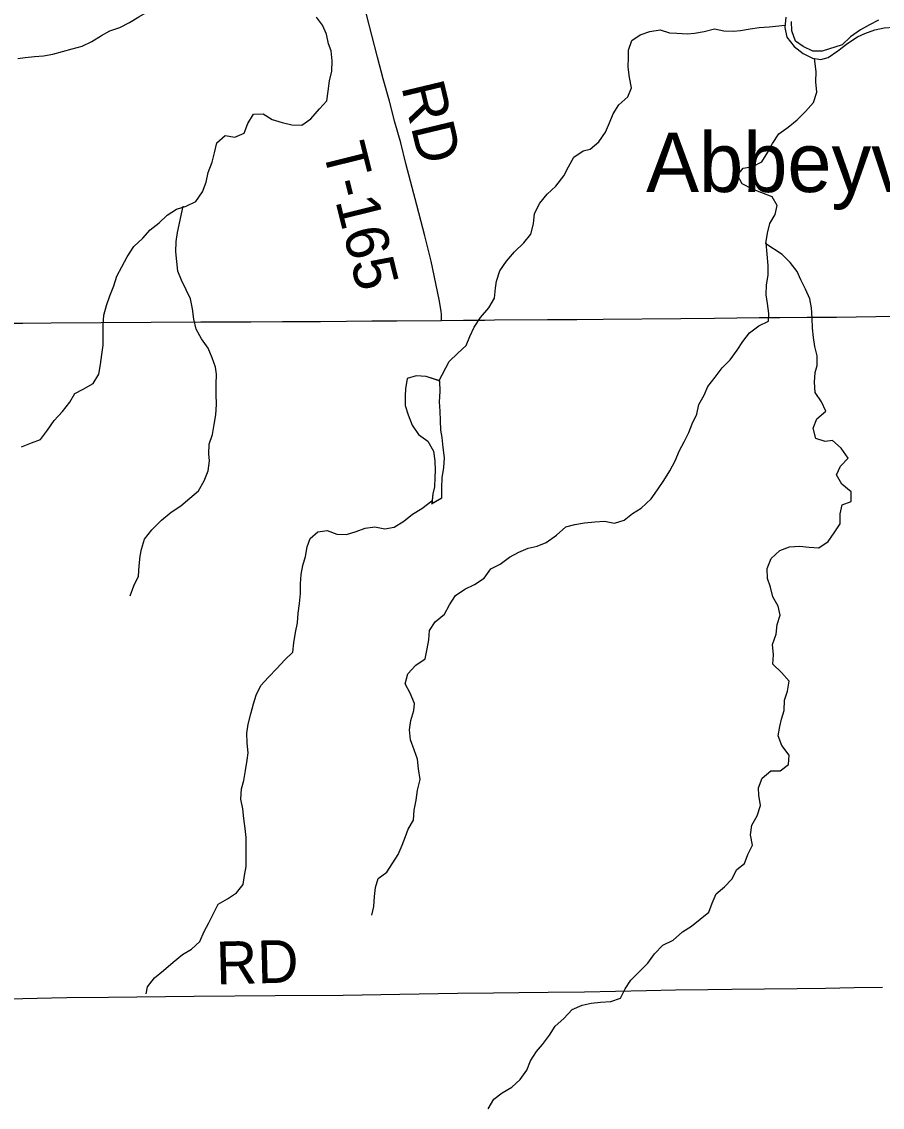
# Model space of a CAD drawing. Extents: x 0 to 34, y 0 to 22.
# Drawn here: x 3.305 to 3.877, y 17.083 to 17.804 of the extents above; entities that cross this region are included whole.
import ezdxf

# ---------------------------------------------------------------- set-up
doc = ezdxf.new("R2010")
doc.units = 0
for name, color, linetype in [('GM_X_County_Road', 7, 'Continuous'), ('GM_X_County_Road_Text', 7, 'Continuous'), ('GM_X_Major_River', 7, 'Continuous'), ('GM_X_Minor_Lake', 7, 'Continuous'), ('GM_X_Minor_River', 7, 'Continuous'), ('GM_X_Township_Road', 7, 'Continuous'), ('GM_X_Township_Road_Text', 7, 'Continuous'), ('GM_X_Unincorporated_Text', 7, 'Continuous')]:
    doc.layers.add(name, color=color, linetype=linetype)

msp = doc.modelspace()

# ---------------------------------------------------------------- linework, layer by layer
at = {"layer": 'GM_X_County_Road'}
msp.add_lwpolyline([(3.26482, 17.15479), (3.30581, 17.15504), (3.32473, 17.15538), (3.335, 17.15555), (3.36284, 17.15589), (3.38168, 17.15606), (3.4197, 17.1564), (3.47367, 17.15699), (3.51891, 17.15725), (3.55659, 17.15792), (3.59495, 17.15843), (3.61888, 17.15869), (3.63568, 17.15886), (3.6552, 17.15911), (3.67939, 17.15945), (3.72047, 17.1603), (3.73973, 17.16064), (3.76143, 17.16096), (3.77736, 17.16104), (3.82074, 17.16165), (3.83968, 17.16191), (3.85863, 17.16217), (3.87758, 17.16244)], dxfattribs=at)
at = {"layer": 'GM_X_Major_River'}
for points in [[(3.81326, 17.80723), (3.81265, 17.80039), (3.81395, 17.79391), (3.81867, 17.7878), (3.82472, 17.7832), (3.83098, 17.77993), (3.83648, 17.77914), (3.84142, 17.78045), (3.8479, 17.78479), (3.85438, 17.78989), (3.86086, 17.79423), (3.86581, 17.79648), (3.87247, 17.79892), (3.87855, 17.80021), (3.88539, 17.80056), (3.89185, 17.80052), (3.89869, 17.80181), (3.90478, 17.80444)], [(3.87478, 17.80537), (3.86888, 17.80217), (3.86278, 17.79878), (3.8563, 17.79425), (3.85058, 17.78896), (3.83746, 17.78465), (3.83119, 17.78469), (3.82475, 17.78777), (3.81964, 17.79141), (3.8172, 17.79808), (3.81704, 17.80436)]]:
    msp.add_lwpolyline(points, dxfattribs=at)
at = {"layer": 'GM_X_Minor_Lake'}
for points in [[(3.58321, 17.56548), (3.57392, 17.56834), (3.56728, 17.56895), (3.56138, 17.56708), (3.56021, 17.56024), (3.55999, 17.55549), (3.55996, 17.54902), (3.56202, 17.54292), (3.56465, 17.53606), (3.56899, 17.52995), (3.57504, 17.52535), (3.57881, 17.51887), (3.57973, 17.5124), (3.58007, 17.50593), (3.57967, 17.50117), (3.57945, 17.49509), (3.57848, 17.49034), (3.57773, 17.48391)], [(3.58276, 17.56562), (3.57392, 17.56834), (3.56728, 17.56895), (3.56138, 17.56708), (3.56021, 17.56024), (3.55999, 17.55549), (3.55996, 17.54902), (3.56202, 17.54292), (3.56465, 17.53606), (3.56899, 17.52995), (3.57504, 17.52535), (3.57881, 17.51887), (3.57973, 17.5124), (3.58007, 17.50593), (3.57967, 17.50117), (3.57945, 17.49509), (3.57848, 17.49034), (3.57768, 17.4835)], [(3.57766, 17.48387), (3.58435, 17.48765), (3.58438, 17.4943), (3.58461, 17.50115), (3.58578, 17.50799), (3.58619, 17.51426), (3.58528, 17.5213), (3.58455, 17.52777), (3.58381, 17.53272), (3.58347, 17.53919), (3.58331, 17.54528), (3.58296, 17.55155), (3.58337, 17.5584), (3.58321, 17.56525)], [(3.57773, 17.48391), (3.58435, 17.48765), (3.58438, 17.4943), (3.58461, 17.50115), (3.58578, 17.50799), (3.58619, 17.51426), (3.58528, 17.5213), (3.58455, 17.52777), (3.58381, 17.53272), (3.58347, 17.53919), (3.58331, 17.54528), (3.58296, 17.55155), (3.58337, 17.5584), (3.58321, 17.56548)]]:
    msp.add_lwpolyline(points, dxfattribs=at)
at = {"layer": 'GM_X_Minor_River'}
for points in [[(3.30242, 17.77975), (3.30736, 17.78034), (3.31343, 17.78112), (3.31951, 17.78153), (3.32577, 17.78269), (3.33867, 17.78616), (3.34531, 17.7879), (3.35156, 17.79115), (3.358, 17.79517), (3.36368, 17.79823), (3.37032, 17.80035), (3.37676, 17.8038), (3.38282, 17.80743), (3.38869, 17.81088), (3.39475, 17.81451), (3.401, 17.81853), (3.40686, 17.82407), (3.41292, 17.8296), (3.41859, 17.83476), (3.42426, 17.84087), (3.4305, 17.84603), (3.43656, 17.8508), (3.44261, 17.85615), (3.45478, 17.86343)], [(3.30498, 17.52169), (3.31143, 17.52438), (3.31749, 17.52649), (3.32221, 17.53279), (3.32655, 17.53908), (3.33222, 17.54519), (3.33694, 17.55129), (3.34033, 17.55701), (3.34601, 17.55988), (3.35245, 17.56371), (3.35622, 17.57), (3.35733, 17.57646), (3.35825, 17.58293), (3.35917, 17.58921), (3.35911, 17.60272), (3.35964, 17.60918), (3.36151, 17.61566), (3.36357, 17.62213), (3.3662, 17.6286), (3.36826, 17.63508), (3.37165, 17.64137), (3.37522, 17.64804), (3.37956, 17.65471), (3.38561, 17.66044), (3.39052, 17.66597), (3.39639, 17.67055), (3.40168, 17.67571), (3.40793, 17.67953), (3.41438, 17.68165), (3.42082, 17.68472), (3.42516, 17.6912), (3.42779, 17.69767), (3.42909, 17.70396), (3.43171, 17.71081), (3.4332, 17.71709), (3.43469, 17.72375), (3.44037, 17.72853), (3.44683, 17.72741), (3.45308, 17.7301), (3.45552, 17.73657), (3.4591, 17.74267), (3.46556, 17.74307), (3.47165, 17.73929), (3.47831, 17.73723), (3.48478, 17.73573), (3.49142, 17.73556), (3.49729, 17.73977), (3.50315, 17.74625), (3.50806, 17.7516), (3.50879, 17.75807), (3.50971, 17.76492), (3.5112, 17.77139), (3.51154, 17.77824), (3.51075, 17.78489), (3.50902, 17.78964), (3.50766, 17.79591), (3.50516, 17.80199), (3.50115, 17.8073)], [(3.58237, 17.56523), (3.58942, 17.57827), (3.59509, 17.58399), (3.60057, 17.58896), (3.60301, 17.59505), (3.60583, 17.60115), (3.61017, 17.60763), (3.61565, 17.61412), (3.61942, 17.62041), (3.62015, 17.62706), (3.62069, 17.63182), (3.62294, 17.63867), (3.62747, 17.64497), (3.63276, 17.65126), (3.63899, 17.65718), (3.64371, 17.66309), (3.64539, 17.66994), (3.64612, 17.67679), (3.64969, 17.68365), (3.65442, 17.68957), (3.66028, 17.69491), (3.66556, 17.70178), (3.66857, 17.70768), (3.67215, 17.71416), (3.6784, 17.71837), (3.68314, 17.71953), (3.68882, 17.72449), (3.69334, 17.73079), (3.69597, 17.73707), (3.69841, 17.74298), (3.70218, 17.74908), (3.70805, 17.75423), (3.71049, 17.76033), (3.70932, 17.76717), (3.70833, 17.77401), (3.70868, 17.78067), (3.70847, 17.78542), (3.71072, 17.79171), (3.7164, 17.79553), (3.72285, 17.79765), (3.72968, 17.79881), (3.73595, 17.79693), (3.7407, 17.79657), (3.74773, 17.79622), (3.75248, 17.79661), (3.75893, 17.79778), (3.76576, 17.79952), (3.77204, 17.79821), (3.7783, 17.79785), (3.78305, 17.79844), (3.7895, 17.79941), (3.79558, 17.80039), (3.80203, 17.80079), (3.81275, 17.80186)], [(3.79987, 17.65682), (3.80098, 17.66367), (3.80265, 17.67014), (3.80605, 17.67605), (3.80735, 17.68214), (3.80409, 17.68783), (3.79724, 17.69047), (3.79096, 17.69292), (3.7841, 17.69651), (3.78104, 17.7022), (3.78481, 17.70697), (3.79127, 17.70794), (3.79733, 17.71101), (3.80129, 17.71749), (3.8043, 17.72339), (3.80864, 17.72969), (3.8147, 17.73408), (3.82075, 17.73905), (3.82623, 17.74458), (3.83171, 17.7505), (3.83377, 17.75735), (3.83317, 17.7642), (3.83332, 17.77105), (3.83217, 17.77976)], [(3.37725, 17.42269), (3.37969, 17.42917), (3.3827, 17.43564), (3.38323, 17.44249), (3.38377, 17.44896), (3.3847, 17.45372), (3.38676, 17.46019), (3.39167, 17.46648), (3.39809, 17.47297), (3.40433, 17.47832), (3.41096, 17.48234), (3.41683, 17.4875), (3.4225, 17.49246), (3.42627, 17.49894), (3.42908, 17.50561), (3.42981, 17.51226), (3.42941, 17.51702), (3.42976, 17.52348), (3.43201, 17.52977), (3.43312, 17.53643), (3.43403, 17.5429), (3.43457, 17.54975), (3.43435, 17.55659), (3.43432, 17.56306), (3.43466, 17.5699), (3.43388, 17.57465), (3.43176, 17.58092), (3.42907, 17.58719), (3.42468, 17.59345), (3.42104, 17.5999), (3.41949, 17.60655), (3.41869, 17.61339), (3.41733, 17.62004), (3.41445, 17.62612), (3.41139, 17.63238), (3.40889, 17.63846), (3.40829, 17.64492), (3.4075, 17.6512), (3.40765, 17.65804), (3.40857, 17.66413), (3.4125, 17.68153)], [(3.53781, 17.2103), (3.53911, 17.2162), (3.53965, 17.22267), (3.54038, 17.22875), (3.54206, 17.23466), (3.54793, 17.23886), (3.55547, 17.25068), (3.5581, 17.25696), (3.56016, 17.26268), (3.56204, 17.26744), (3.56562, 17.27354), (3.56597, 17.28019), (3.56745, 17.28685), (3.56818, 17.29351), (3.57005, 17.30056), (3.56887, 17.30759), (3.56827, 17.31405), (3.56596, 17.32013), (3.56365, 17.32678), (3.56286, 17.33362), (3.56378, 17.33971), (3.56584, 17.34637), (3.5662, 17.35113), (3.56331, 17.35796), (3.56006, 17.36403), (3.56192, 17.3707), (3.56721, 17.37642), (3.57327, 17.38082), (3.57476, 17.38729), (3.57568, 17.39338), (3.57622, 17.39946), (3.57999, 17.40537), (3.58623, 17.41034), (3.58962, 17.41663), (3.59358, 17.42292), (3.59983, 17.42693), (3.60608, 17.43019), (3.61252, 17.4344), (3.61705, 17.4405), (3.6233, 17.44357), (3.62936, 17.44834), (3.63561, 17.4516), (3.64186, 17.45428), (3.64775, 17.45564), (3.65381, 17.45813), (3.66063, 17.46291), (3.66687, 17.46845), (3.67294, 17.46999), (3.67939, 17.47115), (3.68622, 17.47175), (3.69268, 17.47234), (3.69933, 17.47085), (3.70559, 17.47296), (3.71127, 17.47736), (3.71695, 17.4808), (3.72376, 17.4871), (3.72791, 17.49301), (3.73206, 17.4993), (3.73601, 17.50578), (3.73959, 17.51226), (3.74241, 17.51912), (3.74561, 17.52502), (3.74862, 17.53112), (3.75087, 17.53702), (3.75407, 17.54331), (3.75537, 17.54978), (3.75894, 17.55607), (3.76139, 17.56178), (3.76611, 17.56789), (3.77082, 17.57418), (3.77612, 17.57952), (3.78083, 17.58581), (3.7846, 17.59172), (3.78914, 17.59744), (3.79519, 17.60203), (3.80163, 17.60529), (3.80199, 17.61023), (3.80101, 17.61689), (3.80022, 17.62259), (3.80038, 17.62924), (3.80149, 17.63571), (3.80146, 17.64218), (3.80004, 17.65718)], [(3.83276, 17.57098), (3.83406, 17.57574), (3.83403, 17.58221), (3.83248, 17.58828), (3.83151, 17.59437), (3.83091, 17.60045), (3.83069, 17.60711), (3.83027, 17.61395), (3.8291, 17.62003), (3.82622, 17.62649), (3.82315, 17.63275), (3.82085, 17.63826), (3.81607, 17.64414), (3.81073, 17.64944), (3.79984, 17.65658)], [(3.61535, 17.08165), (3.61912, 17.08794), (3.6246, 17.09233), (3.63104, 17.09597), (3.63653, 17.10112), (3.64106, 17.10723), (3.64349, 17.11351), (3.64746, 17.11961), (3.65142, 17.12438), (3.65595, 17.13067), (3.65991, 17.13658), (3.66558, 17.14174), (3.67106, 17.14765), (3.6777, 17.15053), (3.68377, 17.15188), (3.69003, 17.15248), (3.69687, 17.15288), (3.70331, 17.15519), (3.70632, 17.16129), (3.71009, 17.16719), (3.71614, 17.17311), (3.72144, 17.17846), (3.72597, 17.18456), (3.73145, 17.19047), (3.73827, 17.19373), (3.74451, 17.19927), (3.75038, 17.20309), (3.76211, 17.21227), (3.76417, 17.21836), (3.7668, 17.22445), (3.77248, 17.22923), (3.77739, 17.23419), (3.78059, 17.24067), (3.7857, 17.24468), (3.78795, 17.25058), (3.79096, 17.25687), (3.78979, 17.26371), (3.79051, 17.27018), (3.79409, 17.27647), (3.79634, 17.28332), (3.79536, 17.29017), (3.79514, 17.29492), (3.79758, 17.30139), (3.80326, 17.30636), (3.80952, 17.30638), (3.81501, 17.31059), (3.81536, 17.31667), (3.81058, 17.32312), (3.80808, 17.32958), (3.80919, 17.33585), (3.81031, 17.34061), (3.81218, 17.34632), (3.81234, 17.35317), (3.8144, 17.35926), (3.81532, 17.36592), (3.81035, 17.37161), (3.80463, 17.37729), (3.80498, 17.38338), (3.80437, 17.39022), (3.80681, 17.39708), (3.80735, 17.40355), (3.80941, 17.40983), (3.80805, 17.41572), (3.8046, 17.42198), (3.80305, 17.42844), (3.80093, 17.43414), (3.80071, 17.44079), (3.80353, 17.44746), (3.8092, 17.4528), (3.81565, 17.45511), (3.82229, 17.45551), (3.82876, 17.45497), (3.83521, 17.45461), (3.84127, 17.45863), (3.84542, 17.46454), (3.84938, 17.47045), (3.84935, 17.4771), (3.85065, 17.48319), (3.85672, 17.4853), (3.85669, 17.49177), (3.8504, 17.49688), (3.84695, 17.50295), (3.84958, 17.50886), (3.85468, 17.5142), (3.85009, 17.52084), (3.84418, 17.52595), (3.83943, 17.52518), (3.83316, 17.52725), (3.83141, 17.53408), (3.83385, 17.54018), (3.83972, 17.54534), (3.83703, 17.5516), (3.83282, 17.55786), (3.83222, 17.5647), (3.83276, 17.57098)], [(3.38782, 17.15802), (3.38875, 17.16278), (3.39328, 17.16869), (3.39933, 17.17366), (3.40576, 17.179), (3.41201, 17.18416), (3.41788, 17.1878), (3.42355, 17.19276), (3.42637, 17.19943), (3.42938, 17.20533), (3.43239, 17.21105), (3.43559, 17.21772), (3.44184, 17.22117), (3.4479, 17.22518), (3.45224, 17.23071), (3.45316, 17.23661), (3.45427, 17.2427), (3.45421, 17.25544), (3.45437, 17.26191), (3.45358, 17.26799), (3.45279, 17.27464), (3.452, 17.2811), (3.45083, 17.28738), (3.45118, 17.29422), (3.45286, 17.29993), (3.45397, 17.30659), (3.45489, 17.31344), (3.45562, 17.3182), (3.45502, 17.32466), (3.4548, 17.33132), (3.45572, 17.33722), (3.4574, 17.34407), (3.45926, 17.35092), (3.46095, 17.35663), (3.46414, 17.36311), (3.46925, 17.36864), (3.47473, 17.37437), (3.48002, 17.38009), (3.48531, 17.38525), (3.48604, 17.39134), (3.48715, 17.39819), (3.48845, 17.40466), (3.48899, 17.41112), (3.48972, 17.4174), (3.49044, 17.42425), (3.49041, 17.43053), (3.49095, 17.4368), (3.49206, 17.4427), (3.49374, 17.44879), (3.49485, 17.45507), (3.49692, 17.46079), (3.50202, 17.46518), (3.5081, 17.46596), (3.51457, 17.46351), (3.52102, 17.46335), (3.52747, 17.46546), (3.53354, 17.46758), (3.5398, 17.46855), (3.54646, 17.46705), (3.55272, 17.46822), (3.55916, 17.47223), (3.56502, 17.47682), (3.57108, 17.48064), (3.57776, 17.48573)]]:
    msp.add_lwpolyline(points, dxfattribs=at)
at = {"layer": 'GM_X_Township_Road'}
for points in [[(3.58431, 17.60564), (3.58426, 17.60964), (3.58401, 17.61193), (3.58255, 17.61956), (3.57728, 17.64517), (3.57323, 17.66182), (3.56784, 17.68228), (3.56052, 17.70988), (3.55707, 17.72368), (3.55321, 17.73745), (3.54956, 17.75146), (3.5455, 17.76629), (3.54175, 17.78058), (3.53788, 17.79529), (3.53427, 17.8091), (3.53272, 17.81504)], [(3.28042, 17.60383), (3.30573, 17.60396), (3.32463, 17.60409), (3.35792, 17.60434), (3.39102, 17.60453), (3.42419, 17.60472), (3.44296, 17.60466), (3.45736, 17.60471), (3.47851, 17.60486), (3.49266, 17.60495), (3.50384, 17.60503), (3.52114, 17.60517), (3.53778, 17.6053), (3.5544, 17.60544), (3.58431, 17.60564), (3.59874, 17.60579), (3.61299, 17.6059), (3.61949, 17.60601), (3.65468, 17.60628), (3.67411, 17.60634), (3.6918, 17.60648), (3.74342, 17.60694), (3.76572, 17.60721), (3.79556, 17.60754), (3.80919, 17.60761), (3.82748, 17.60781), (3.84698, 17.60795), (3.87315, 17.60835), (3.89258, 17.60848)]]:
    msp.add_lwpolyline(points, dxfattribs=at)

# ---------------------------------------------------------------- texts
at = {"layer": 'GM_X_County_Road_Text'}
msp.add_text('RD', height=0.028409, rotation=1.48068, dxfattribs=at).set_placement((3.43458, 17.16429))
at = {"layer": 'GM_X_Township_Road_Text'}
for s, rotation, p in [('RD', 283.43808, (3.5574, 17.76114)), ('T-165', 283.90085, (3.50492, 17.72003))]:
    msp.add_text(s, height=0.028409, rotation=rotation, dxfattribs=at).set_placement(p)
at = {"layer": 'GM_X_Unincorporated_Text'}
msp.add_text('Abbeyville', height=0.039489, rotation=0.00001, dxfattribs=at).set_placement((3.72029, 17.69102))

doc.saveas('drawing.dxf')
